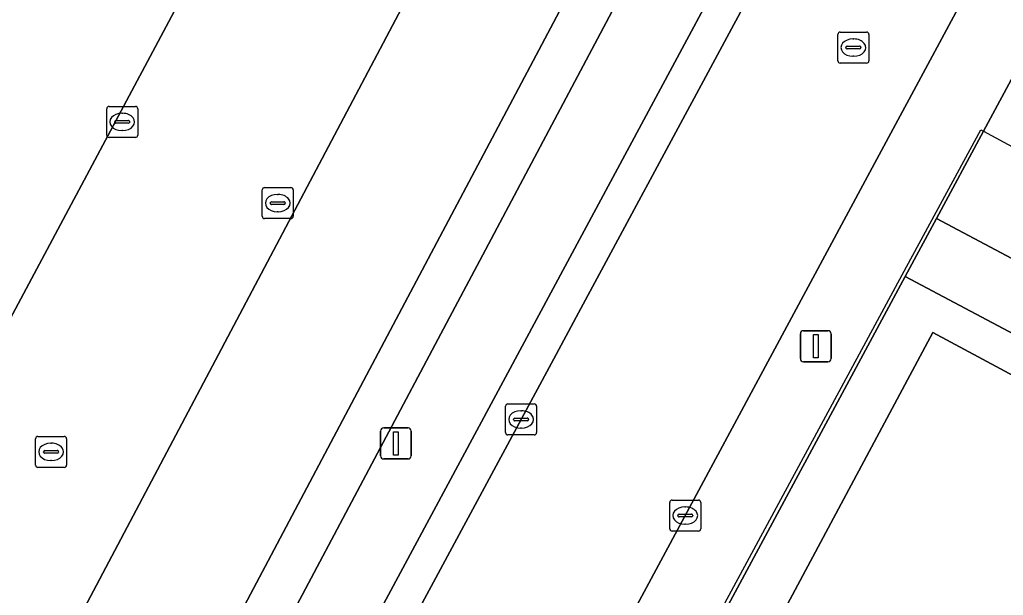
# Model space of a CAD drawing. Extents: x 159489 to 160304, y 383825 to 384531.
# Drawn here: x 159929.76 to 159961.53, y 384006.44 to 384025.04 of the extents above; entities that cross this region are included whole.
import ezdxf

# ---------------------------------------------------------------- set-up
doc = ezdxf.new("R2010")
doc.units = 0
for name, color, linetype in [('IMGEO_Groenvoorziening', 7, 'Continuous'), ('IMGEO_Haag', 7, 'Continuous'), ('IMGEO_Hek', 7, 'Continuous'), ('IMGEO_Kolk', 7, 'Continuous'), ('IMGEO_Lichtmast', 7, 'Continuous'), ('IMGEO_Muur', 7, 'Continuous'), ('IMGEO_Pand', 7, 'Continuous'), ('IMGEO_Parkeervlak_open', 7, 'Continuous'), ('IMGEO_Rijbaan_lokaal_gesloten', 7, 'Continuous'), ('IMGEO_Rijbaan_lokaal_open', 7, 'Continuous'), ('IMGEO_Rioolput', 7, 'Continuous'), ('IMGEO_Voetpad_open', 7, 'Continuous')]:
    doc.layers.add(name, color=color, linetype=linetype)

msp = doc.modelspace()

# ---------------------------------------------------------------- linework, layer by layer
at = {"layer": 'IMGEO_Groenvoorziening'}
for points in [[(159957.247, 384035.433), (159954.923, 384036.684), (159944.622, 384017.253), (159943.829, 384015.76), (159935.459, 384000), (159930.506, 383990.674), (159932.203, 383991.204)], [(159934.742, 383993.562), (159957.247, 384035.433)], [(159956.485, 384031.679), (159958.224, 384034.907), (159957.247, 384035.433), (159934.742, 383993.562)], [(159935.597, 383992.883), (159947.012, 384014.083), (159947.813, 384015.572), (159956.485, 384031.679)], [(159966.495, 384031.837), (159960.891, 384021.433), (159959.372, 384018.611), (159962.839, 384016.772), (159964.304, 384019.508), (159970.07, 384030.279)]]:
    msp.add_lwpolyline(points, dxfattribs=at)
at = {"layer": 'IMGEO_Haag'}
for points in [[(159947.012, 384014.083), (159947.813, 384015.572), (159956.485, 384031.679), (159958.224, 384034.907), (159957.247, 384035.433), (159934.742, 383993.562)], [(159935.597, 383992.883), (159947.012, 384014.083)]]:
    msp.add_lwpolyline(points, dxfattribs=at)
at = {"layer": 'IMGEO_Hek'}
for points in [[(159958.268, 384016.79), (159960.802, 384021.481), (159960.891, 384021.433), (159964.341, 384019.577)], [(159945.067, 383992.358), (159958.268, 384016.79)]]:
    msp.add_lwpolyline(points, dxfattribs=at)
at = {"layer": 'IMGEO_Kolk'}
for p, q in [((159932.573, 384021.306), (159932.573, 384022.158)), ((159932.648, 384022.232), (159933.5, 384022.232)), ((159933.574, 384022.158), (159933.574, 384021.306)), ((159933.061, 384022.012), (159933.086, 384022.012)), ((159932.832, 384021.726), (159932.832, 384021.738)), ((159933.27, 384021.689), (159932.872, 384021.689)), ((159932.875, 384021.775), (159933.273, 384021.775)), ((159933.316, 384021.738), (159933.316, 384021.726)), ((159933.5, 384021.232), (159932.648, 384021.232)), ((159933.084, 384021.452), (159933.059, 384021.452)), ((159937.672, 384019.61), (159938.524, 384019.61)), ((159937.597, 384018.684), (159937.597, 384019.536)), ((159938.085, 384019.39), (159938.11, 384019.39)), ((159938.598, 384019.536), (159938.598, 384018.684)), ((159937.856, 384019.104), (159937.856, 384019.116)), ((159938.294, 384019.067), (159937.896, 384019.067)), ((159937.899, 384019.153), (159938.297, 384019.153)), ((159938.34, 384019.116), (159938.34, 384019.104)), ((159938.108, 384018.83), (159938.083, 384018.83)), ((159938.524, 384018.61), (159937.672, 384018.61)), ((159945.531, 384012.624), (159946.383, 384012.624)), ((159945.456, 384011.698), (159945.456, 384012.55)), ((159945.944, 384012.404), (159945.969, 384012.404)), ((159946.457, 384012.55), (159946.457, 384011.698)), ((159945.715, 384012.118), (159945.715, 384012.13)), ((159946.153, 384012.081), (159945.755, 384012.081)), ((159945.758, 384012.167), (159946.156, 384012.167)), ((159946.199, 384012.13), (159946.199, 384012.118)), ((159946.383, 384011.624), (159945.531, 384011.624)), ((159945.967, 384011.844), (159945.942, 384011.844)), ((159950.759, 384008.592), (159950.759, 384009.444)), ((159950.834, 384009.518), (159951.686, 384009.518)), ((159951.76, 384009.444), (159951.76, 384008.592)), ((159951.247, 384009.298), (159951.272, 384009.298)), ((159951.018, 384009.012), (159951.018, 384009.024)), ((159951.456, 384008.975), (159951.058, 384008.975)), ((159951.061, 384009.061), (159951.459, 384009.061)), ((159951.502, 384009.024), (159951.502, 384009.012)), ((159951.686, 384008.518), (159950.834, 384008.518)), ((159951.27, 384008.738), (159951.245, 384008.738))]:
    msp.add_line(p, q, dxfattribs=at)
for points in [[(159932.573, 384021.306), (159932.573, 384022.158)], [(159932.648, 384022.232), (159933.5, 384022.232)], [(159933.574, 384022.158), (159933.574, 384021.306)], [(159933.5, 384021.232), (159932.648, 384021.232)], [(159937.672, 384019.61), (159938.524, 384019.61)], [(159937.597, 384018.684), (159937.597, 384019.536)], [(159938.598, 384019.536), (159938.598, 384018.684)], [(159938.524, 384018.61), (159937.672, 384018.61)], [(159945.531, 384012.624), (159946.383, 384012.624)], [(159945.456, 384011.698), (159945.456, 384012.55)], [(159946.457, 384012.55), (159946.457, 384011.698)], [(159946.383, 384011.624), (159945.531, 384011.624)], [(159950.759, 384008.592), (159950.759, 384009.444)], [(159950.834, 384009.518), (159951.686, 384009.518)], [(159951.76, 384009.444), (159951.76, 384008.592)], [(159951.686, 384008.518), (159950.834, 384008.518)]]:
    msp.add_lwpolyline(points, dxfattribs=at)
for centre, radius, start, end in [((159932.65, 384022.156), 0.0765, 91.552, 178.448), ((159932.65, 384022.156), 0.0765, 91.552, 178.448), ((159933.498, 384022.156), 0.0765, 1.552, 88.448), ((159933.498, 384022.156), 0.0765, 1.552, 88.448), ((159932.872, 384021.735), 0.0403, 85.8775, 175.7526), ((159932.869, 384021.725), 0.0366, 178.938, 274.7102), ((159933.273, 384021.732), 0.043, 264.8664, 352.4533), ((159933.277, 384021.737), 0.0386, 1.7309, 96.639), ((159932.65, 384021.308), 0.0765, 181.552, 268.448), ((159932.65, 384021.308), 0.0765, 181.552, 268.448), ((159933.498, 384021.308), 0.0765, 271.552, 358.448), ((159933.498, 384021.308), 0.0765, 271.552, 358.448), ((159937.674, 384019.534), 0.0765, 91.552, 178.448), ((159937.674, 384019.534), 0.0765, 91.552, 178.448), ((159938.522, 384019.534), 0.0765, 1.552, 88.448), ((159938.522, 384019.534), 0.0765, 1.552, 88.448), ((159937.896, 384019.113), 0.0403, 85.8775, 175.7526), ((159937.893, 384019.103), 0.0366, 178.938, 274.7102), ((159938.297, 384019.11), 0.043, 264.8664, 352.4533), ((159938.301, 384019.115), 0.0386, 1.7309, 96.639), ((159937.674, 384018.686), 0.0765, 181.552, 268.448), ((159937.674, 384018.686), 0.0765, 181.552, 268.448), ((159938.522, 384018.686), 0.0765, 271.552, 358.448), ((159938.522, 384018.686), 0.0765, 271.552, 358.448), ((159945.533, 384012.548), 0.0765, 91.552, 178.448), ((159945.533, 384012.548), 0.0765, 91.552, 178.448), ((159946.381, 384012.548), 0.0765, 1.552, 88.448), ((159946.381, 384012.548), 0.0765, 1.552, 88.448), ((159945.755, 384012.127), 0.0403, 85.8775, 175.7526), ((159945.752, 384012.117), 0.0366, 178.938, 274.7102), ((159946.156, 384012.124), 0.043, 264.8664, 352.4533), ((159946.16, 384012.129), 0.0386, 1.7309, 96.639), ((159945.533, 384011.7), 0.0765, 181.552, 268.448), ((159945.533, 384011.7), 0.0765, 181.552, 268.448), ((159946.381, 384011.7), 0.0765, 271.552, 358.448), ((159946.381, 384011.7), 0.0765, 271.552, 358.448), ((159950.836, 384009.442), 0.0765, 91.552, 178.448), ((159950.836, 384009.442), 0.0765, 91.552, 178.448), ((159951.684, 384009.442), 0.0765, 1.552, 88.448), ((159951.684, 384009.442), 0.0765, 1.552, 88.448), ((159951.058, 384009.021), 0.0403, 85.8775, 175.7526), ((159951.055, 384009.011), 0.0366, 178.938, 274.7102), ((159951.459, 384009.018), 0.043, 264.8664, 352.4533), ((159951.463, 384009.023), 0.0386, 1.7309, 96.639), ((159950.836, 384008.594), 0.0765, 181.552, 268.448), ((159950.836, 384008.594), 0.0765, 181.552, 268.448), ((159951.684, 384008.594), 0.0765, 271.552, 358.448), ((159951.684, 384008.594), 0.0765, 271.552, 358.448)]:
    msp.add_arc(centre, radius, start, end, dxfattribs=at)
for centre, major_axis, ratio, start_param, end_param in [((159933.06, 384021.732), (-0.387, 0.002), 0.722429, 4.712389, 7.853982), ((159933.085, 384021.732), (-0.39, 0.002), 0.717154, 1.570796, 4.712389), ((159938.084, 384019.11), (-0.387, 0.002), 0.722429, 4.712389, 7.853982), ((159938.109, 384019.11), (-0.39, 0.002), 0.717154, 1.570796, 4.712389), ((159945.943, 384012.124), (-0.387, 0.002), 0.722429, 4.712389, 7.853982), ((159945.968, 384012.124), (-0.39, 0.002), 0.717154, 1.570796, 4.712389), ((159951.246, 384009.018), (-0.387, 0.002), 0.722429, 4.712389, 7.853982), ((159951.271, 384009.018), (-0.39, 0.002), 0.717154, 1.570796, 4.712389)]:
    msp.add_ellipse(centre, major_axis=major_axis, ratio=ratio, start_param=start_param, end_param=end_param, dxfattribs=at)
at = {"layer": 'IMGEO_Lichtmast'}
for p, q in [((159954.978, 384014.089), (159954.978, 384014.889)), ((159954.978, 384014.889), (159954.978, 384014.089)), ((159955.078, 384014.989), (159955.868, 384014.989)), ((159955.868, 384014.989), (159955.078, 384014.989)), ((159955.968, 384014.889), (159955.968, 384014.089)), ((159955.968, 384014.089), (159955.968, 384014.889)), ((159955.868, 384013.989), (159955.078, 384013.989)), ((159955.078, 384013.989), (159955.868, 384013.989)), ((159941.419, 384010.948), (159941.419, 384011.748)), ((159941.419, 384011.748), (159941.419, 384010.948)), ((159941.519, 384011.848), (159942.309, 384011.848)), ((159942.309, 384011.848), (159941.519, 384011.848)), ((159942.409, 384011.748), (159942.409, 384010.948)), ((159942.409, 384010.948), (159942.409, 384011.748)), ((159942.309, 384010.848), (159941.519, 384010.848)), ((159941.519, 384010.848), (159942.309, 384010.848))]:
    msp.add_line(p, q, dxfattribs=at)
for points in [[(159955.398, 384014.864), (159955.548, 384014.864), (159955.548, 384014.114), (159955.398, 384014.114), (159955.398, 384014.864)], [(159941.839, 384011.723), (159941.989, 384011.723), (159941.989, 384010.973), (159941.839, 384010.973), (159941.839, 384011.723)]]:
    msp.add_lwpolyline(points, dxfattribs=at)
for centre, start, end in [((159955.078, 384014.889), 90, 180), ((159955.078, 384014.889), 90, 180), ((159955.868, 384014.889), 0, 90), ((159955.868, 384014.889), 360, 90), ((159955.078, 384014.089), 180, 270), ((159955.078, 384014.089), 180, 270), ((159955.868, 384014.089), 270, 0), ((159955.868, 384014.089), 270, 0), ((159941.519, 384011.748), 90, 180), ((159941.519, 384011.748), 90, 180), ((159942.309, 384011.748), 0, 90), ((159942.309, 384011.748), 360, 90), ((159941.519, 384010.948), 180, 270), ((159941.519, 384010.948), 180, 270), ((159942.309, 384010.948), 270, 0), ((159942.309, 384010.948), 270, 0)]:
    msp.add_arc(centre, 0.1, start, end, dxfattribs=at)
at = {"layer": 'IMGEO_Muur'}
msp.add_lwpolyline([(159941.724, 384014.992), (159953.879, 384037.932), (159949.785, 384039.937)], dxfattribs=at)
at = {"layer": 'IMGEO_Pand'}
msp.add_lwpolyline([(159970.847, 383995.975), (159970.69, 383996.059), (159971.109, 383996.83), (159971.261, 383996.749), (159973.002, 384000), (159974.399, 384002.609), (159967.72, 384006.179), (159969.459, 384009.45), (159959.26, 384014.929), (159951.266, 384000), (159946.709, 383991.489), (159953.26, 383987.929), (159951.571, 383984.798), (159951.48, 383984.63), (159961.809, 383979.099)], close=True, dxfattribs=at)
at = {"layer": 'IMGEO_Parkeervlak_open'}
for points in [[(159910.91, 384000.255), (159919.043, 383995.888), (159941.823, 384038.563), (159933.774, 384042.879)], [(159928.944, 383990.885), (159941.724, 384014.992), (159953.879, 384037.932), (159949.785, 384039.937), (159924.848, 383992.806), (159925.832, 383992.264)]]:
    msp.add_lwpolyline(points, close=True, dxfattribs=at)
at = {"layer": 'IMGEO_Rijbaan_lokaal_gesloten'}
msp.add_lwpolyline([(159958.88, 384036.126), (159958.224, 384034.907), (159956.485, 384031.679), (159947.813, 384015.572), (159947.012, 384014.083), (159935.597, 383992.883), (159932.765, 383987.623), (159929.714, 383982.008), (159928.455, 383979.636), (159919.559, 383963.042), (159916.006, 383956.435), (159922.683, 383952.904), (159923.566, 383956.288), (159924.969, 383960.132), (159930.308, 383970.078), (159934.777, 383978.413), (159935.272, 383979.336), (159938.204, 383984.805), (159939.108, 383986.438), (159957.072, 384019.83), (159962.326, 384029.596)], dxfattribs=at)
at = {"layer": 'IMGEO_Rijbaan_lokaal_open'}
for points in [[(159924.166, 383992.613), (159924.407, 383993.048), (159924.848, 383992.806), (159949.785, 384039.937), (159950.655, 384041.723), (159930.832, 384049.607), (159906.699, 384059.247), (159896.701, 384064.643), (159897.125, 384065.394), (159895.181, 384066.435), (159894.767, 384065.643), (159861.826, 384083.349), (159860.731, 384081.261), (159820.795, 384009.203), (159827.743, 384004.781), (159829.246, 384003.895), (159829.923, 384003.496), (159832.481, 384002.124)], [(159942.361, 384039.522), (159941.823, 384038.563), (159919.043, 383995.888), (159918.837, 383995.488)], [(159984.09, 384024.544), (159983.356, 384023.173), (159977.588, 384012.397), (159964.304, 384019.508), (159962.839, 384016.772), (159959.372, 384018.611), (159958.364, 384016.739), (159976.14, 384007.304)]]:
    msp.add_lwpolyline(points, dxfattribs=at)
at = {"layer": 'IMGEO_Rioolput'}
for p, q in [((159956.189, 384023.707), (159956.189, 384024.559)), ((159956.264, 384024.633), (159957.116, 384024.633)), ((159956.677, 384024.413), (159956.702, 384024.413)), ((159957.19, 384024.559), (159957.19, 384023.707)), ((159956.448, 384024.127), (159956.448, 384024.139)), ((159956.886, 384024.09), (159956.488, 384024.09)), ((159956.491, 384024.176), (159956.889, 384024.176)), ((159956.932, 384024.139), (159956.932, 384024.127)), ((159956.7, 384023.853), (159956.675, 384023.853)), ((159957.116, 384023.633), (159956.264, 384023.633)), ((159930.276, 384010.649), (159930.276, 384011.501)), ((159930.351, 384011.575), (159931.203, 384011.575)), ((159930.764, 384011.355), (159930.789, 384011.355)), ((159931.277, 384011.501), (159931.277, 384010.649)), ((159930.535, 384011.069), (159930.535, 384011.081)), ((159930.973, 384011.032), (159930.575, 384011.032)), ((159930.578, 384011.118), (159930.976, 384011.118)), ((159931.019, 384011.081), (159931.019, 384011.069)), ((159930.787, 384010.795), (159930.762, 384010.795)), ((159931.203, 384010.575), (159930.351, 384010.575))]:
    msp.add_line(p, q, dxfattribs=at)
for points in [[(159956.189, 384023.707), (159956.189, 384024.559)], [(159956.264, 384024.633), (159957.116, 384024.633)], [(159957.19, 384024.559), (159957.19, 384023.707)], [(159957.116, 384023.633), (159956.264, 384023.633)], [(159930.276, 384010.649), (159930.276, 384011.501)], [(159930.351, 384011.575), (159931.203, 384011.575)], [(159931.277, 384011.501), (159931.277, 384010.649)], [(159931.203, 384010.575), (159930.351, 384010.575)]]:
    msp.add_lwpolyline(points, dxfattribs=at)
for centre, radius, start, end in [((159956.266, 384024.557), 0.0765, 91.552, 178.448), ((159956.266, 384024.557), 0.0765, 91.552, 178.448), ((159957.114, 384024.557), 0.0765, 1.552, 88.448), ((159957.114, 384024.557), 0.0765, 1.552, 88.448), ((159956.488, 384024.136), 0.0403, 85.8775, 175.7526), ((159956.485, 384024.126), 0.0366, 178.938, 274.7102), ((159956.889, 384024.133), 0.043, 264.8664, 352.4533), ((159956.893, 384024.138), 0.0386, 1.7309, 96.639), ((159956.266, 384023.709), 0.0765, 181.552, 268.448), ((159956.266, 384023.709), 0.0765, 181.552, 268.448), ((159957.114, 384023.709), 0.0765, 271.552, 358.448), ((159957.114, 384023.709), 0.0765, 271.552, 358.448), ((159930.353, 384011.499), 0.0765, 91.552, 178.448), ((159930.353, 384011.499), 0.0765, 91.552, 178.448), ((159931.201, 384011.499), 0.0765, 1.552, 88.448), ((159931.201, 384011.499), 0.0765, 1.552, 88.448), ((159930.575, 384011.078), 0.0403, 85.8775, 175.7526), ((159930.572, 384011.068), 0.0366, 178.938, 274.7102), ((159930.976, 384011.075), 0.043, 264.8664, 352.4533), ((159930.98, 384011.08), 0.0386, 1.7309, 96.639), ((159930.353, 384010.651), 0.0765, 181.552, 268.448), ((159930.353, 384010.651), 0.0765, 181.552, 268.448), ((159931.201, 384010.651), 0.0765, 271.552, 358.448), ((159931.201, 384010.651), 0.0765, 271.552, 358.448)]:
    msp.add_arc(centre, radius, start, end, dxfattribs=at)
for centre, major_axis, ratio, start_param, end_param in [((159956.676, 384024.133), (-0.387, 0.002), 0.722429, 4.712389, 7.853982), ((159956.701, 384024.133), (-0.39, 0.002), 0.717154, 1.570796, 4.712389), ((159930.763, 384011.075), (-0.387, 0.002), 0.722429, 4.712389, 7.853982), ((159930.788, 384011.075), (-0.39, 0.002), 0.717154, 1.570796, 4.712389)]:
    msp.add_ellipse(centre, major_axis=major_axis, ratio=ratio, start_param=start_param, end_param=end_param, dxfattribs=at)
at = {"layer": 'IMGEO_Voetpad_open'}
for points in [[(159854.136, 384091.803), (159852.694, 384089.13), (159855.048, 384087.89), (159855.881, 384087.451), (159852.176, 384080.661), (159853.355, 384080.02), (159853.831, 384079.76), (159856.005, 384083.747), (159860.731, 384081.261), (159861.826, 384083.349), (159857.071, 384085.929), (159857.441, 384086.608), (159895.181, 384066.435), (159897.125, 384065.394), (159907.63, 384059.764), (159942.119, 384046.056), (159951.788, 384042.173), (159950.785, 384040.101), (159954.146, 384038.516), (159953.879, 384037.932), (159941.724, 384014.992), (159928.944, 383990.885), (159928.493, 383990.017)], [(159930.06, 383989.834), (159930.506, 383990.674), (159935.459, 384000), (159943.829, 384015.76), (159944.622, 384017.253), (159954.923, 384036.684), (159957.247, 384035.433), (159958.224, 384034.907), (159958.88, 384036.126)], [(159958.364, 384016.739), (159959.372, 384018.611), (159960.891, 384021.433), (159966.495, 384031.837)], [(159962.326, 384029.596), (159957.072, 384019.83), (159939.108, 383986.438)], [(159976.466, 383964.959), (159977.689, 383967.227), (159979.718, 383970.987), (159977.936, 383971.927), (159975.582, 383967.539), (159962.916, 383974.333), (159961.656, 383973.45), (159957.676, 383975.576), (159944.536, 383982.598), (159940.558, 383984.723), (159941.65, 383986.331), (159943.285, 383988.74), (159945.197, 383992.289), (159958.364, 384016.739)], [(159976.14, 384007.304), (159958.364, 384016.739), (159945.197, 383992.289), (159946.709, 383991.489), (159951.266, 384000), (159959.26, 384014.929), (159969.459, 384009.45), (159967.72, 384006.179), (159974.399, 384002.609), (159973.002, 384000), (159971.261, 383996.749), (159971.109, 383996.83), (159970.69, 383996.059), (159970.847, 383995.975), (159961.809, 383979.099), (159951.48, 383984.63)]]:
    msp.add_lwpolyline(points, dxfattribs=at)

doc.saveas('drawing.dxf')
